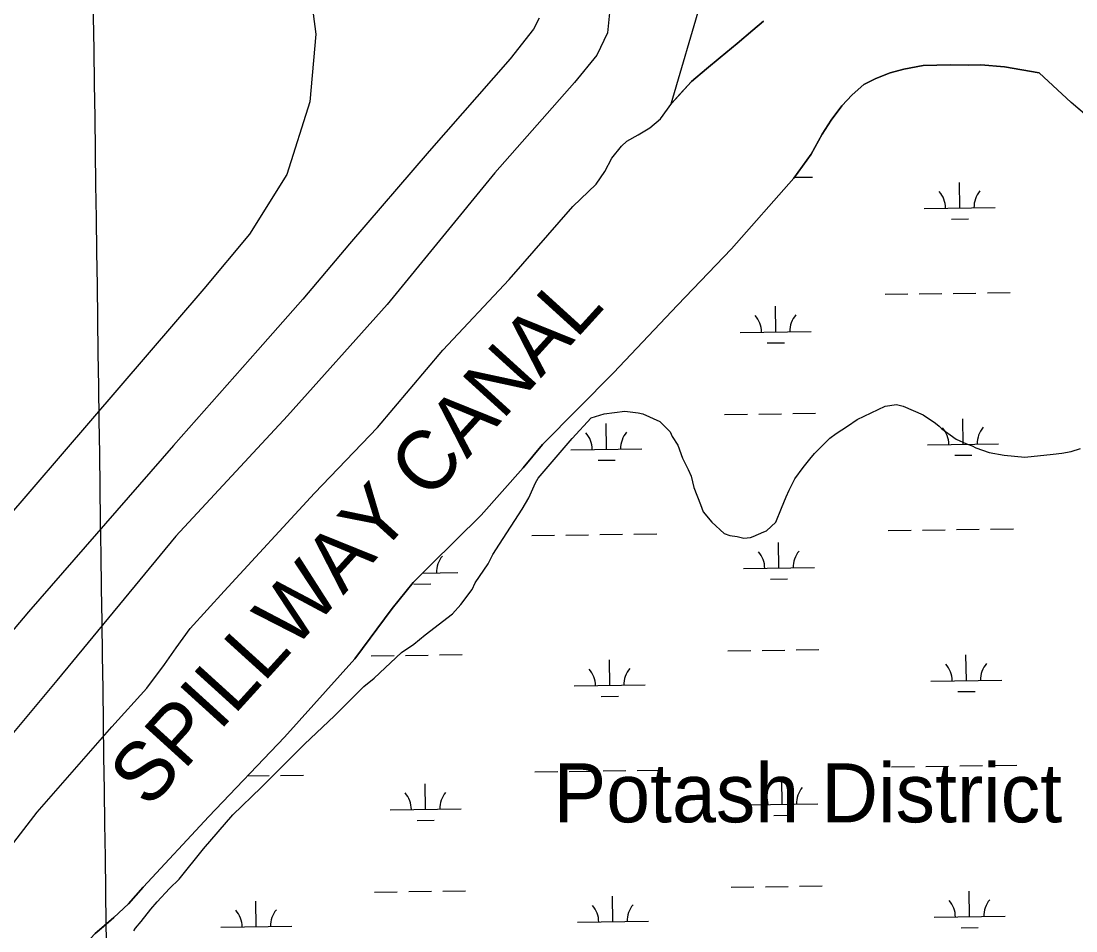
# Model space of a CAD drawing. Extents: x 3767014 to 3805179, y 361544 to 387384.
# Drawn here: x 3789488 to 3790973, y 381414 to 382695 of the extents above; entities that cross this region are included whole.
import ezdxf

# ---------------------------------------------------------------- set-up
doc = ezdxf.new("R2010")
doc.units = 0
for name, color, linetype in [('V-BLDG-IDEN', 7, 'Continuous'), ('V-GRID-MAJR', 7, 'Continuous'), ('V-LEVE-TOET', 7, 'Continuous'), ('V-RIVR-IDEN', 7, 'Continuous'), ('V-ROAD-CNTR', 7, 'Continuous'), ('V-SITE-VEGE', 7, 'Continuous'), ('V-TOPO-SHOR', 7, 'Continuous'), ('V-WETL-SWMP', 7, 'Continuous')]:
    doc.layers.add(name, color=color, linetype=linetype)

msp = doc.modelspace()

# ---------------------------------------------------------------- linework, layer by layer
at = {"layer": 'V-GRID-MAJR'}
msp.add_spline([(3789806.62, 367223.106), (3789722.043, 373279.937), (3789637.419, 379340.141), (3789552.795, 385400.346), (3789552.748, 385403.717)], degree=3, dxfattribs=at)
at = {"layer": 'V-LEVE-TOET'}
for points in [[(3790217.254, 382699.283), (3790209.497, 382684.007), (3790176.827, 382642.05), (3790062.415, 382512.201), (3789950.742, 382381.581), (3789884.987, 382303.919), (3789821.552, 382232.128)], [(3790316.498, 382706.865), (3790313.484, 382678.707), (3790298.363, 382647.375), (3790267.242, 382608.942), (3790155.165, 382481.448), (3790003.445, 382296.333)], [(3790003.445, 382296.333), (3789863.342, 382139.753), (3789706.158, 381970.349), (3789538.895, 381766.763), (3789444.202, 381654.48), (3789324.668, 381518.493), (3789181.845, 381363.078), (3789024.27, 381196.002), (3788834.48, 380999.394), (3788638.103, 380776.377), (3788519.735, 380640.39), (3788449.488, 380562.296), (3788435.517, 380546.364), (3788419.219, 380524.608), (3788413.061, 380510.606)], [(3789821.552, 382232.128), (3789702.795, 382097.696), (3789498.656, 381863.413), (3789322.078, 381654.386), (3789084.95, 381385.133), (3788895.551, 381186.583), (3788708.87, 380984.153), (3788476.389, 380740.922), (3788314.542, 380573.844), (3788291.256, 380550.919), (3788284.467, 380537.22), (3788267.003, 380513.131), (3788226.254, 380465.343), (3788193.423, 380428.258)]]:
    msp.add_lwpolyline(points, dxfattribs=at)
at = {"layer": 'V-ROAD-CNTR'}
msp.add_lwpolyline([(3785073.716, 385343.617), (3785880.029, 384948.357), (3786779.082, 384527.971), (3787910.793, 383993.231), (3788491.987, 383720.546), (3788908.924, 383525.296), (3789112.937, 383427.376), (3789311.371, 383323.382), (3789522.323, 383187.997), (3789685.314, 383062.493), (3789779.387, 382976.513), (3789859.849, 382866.935), (3789891.052, 382770.35), (3789903.157, 382676.983), (3789894.588, 382581.375), (3789862.465, 382479.224), (3789809.697, 382395.461), (3789745.649, 382318.203), (3789303.868, 381804.093), (3789127.236, 381599.191), (3788946.535, 381402.797), (3788210.168, 380604.051), (3788186.907, 380582.967)], dxfattribs=at)
at = {"layer": 'V-SITE-VEGE'}
for p, q in [((3790664.691, 382134.449), (3790704.502, 382153.057)), ((3790704.502, 382153.057), (3790720.432, 382155.72)), ((3790720.432, 382155.72), (3790729.725, 382153.069)), ((3790729.725, 382153.069), (3790757.609, 382141.138)), ((3790263.82, 382107.675), (3790290.352, 382136.894)), ((3790290.352, 382136.894), (3790308.931, 382142.215)), ((3790308.931, 382142.215), (3790338.134, 382146.215)), ((3790338.134, 382146.215), (3790356.719, 382143.569)), ((3790356.719, 382143.569), (3790363.355, 382142.246)), ((3790363.355, 382142.246), (3790387.257, 382131.639)), ((3790757.609, 382141.138), (3790774.872, 382129.2)), ((3790387.257, 382131.639), (3790401.867, 382117.045)), ((3790635.501, 382114.522), (3790651.422, 382125.149)), ((3790651.422, 382125.149), (3790664.691, 382134.449)), ((3790774.872, 382129.2), (3790780.182, 382125.221)), ((3790780.182, 382125.221), (3790784.167, 382121.241)), ((3790784.167, 382121.241), (3790804.088, 382106.649)), ((3790216.062, 382051.896), (3790263.82, 382107.675)), ((3790401.867, 382117.045), (3790404.526, 382110.41)), ((3790404.526, 382110.41), (3790412.496, 382098.468)), ((3790604.984, 382086.626), (3790626.209, 382107.878)), ((3790626.209, 382107.878), (3790635.501, 382114.522)), ((3790804.088, 382106.649), (3790818.693, 382100.02)), ((3790412.496, 382098.468), (3790419.144, 382079.886)), ((3790818.693, 382100.02), (3790826.659, 382097.37)), ((3790826.659, 382097.37), (3790831.97, 382094.718)), ((3790831.97, 382094.718), (3790850.557, 382088.09)), ((3790966.044, 382089.483), (3790979.317, 382093.473)), ((3790419.144, 382079.886), (3790427.117, 382063.963)), ((3790589.065, 382066.707), (3790598.35, 382078.659)), ((3790598.35, 382078.659), (3790604.984, 382086.626)), ((3790850.557, 382088.09), (3790871.799, 382084.121)), ((3790871.799, 382084.121), (3790901.006, 382081.482)), ((3790901.006, 382081.482), (3790940.825, 382085.487)), ((3790940.825, 382085.487), (3790952.771, 382086.821)), ((3790952.771, 382086.821), (3790966.044, 382089.483)), ((3790427.117, 382063.963), (3790431.107, 382054.671)), ((3790577.127, 382050.772), (3790589.065, 382066.707)), ((3790212.083, 382045.259), (3790216.062, 382051.896)), ((3790431.107, 382054.671), (3790435.096, 382038.746)), ((3790569.17, 382034.836), (3790577.127, 382050.772)), ((3790202.804, 382024.015), (3790212.083, 382045.259)), ((3790435.096, 382038.746), (3790444.402, 382014.856)), ((3790565.193, 382025.545), (3790569.17, 382034.836)), ((3790193.52, 382008.079), (3790202.804, 382024.015)), ((3790558.566, 382009.609), (3790565.193, 382025.545)), ((3790161.688, 381958.946), (3790193.52, 382008.079)), ((3790444.402, 382014.856), (3790448.39, 382004.239)), ((3790448.39, 382004.239), (3790460.346, 381989.643)), ((3790550.611, 381989.694), (3790558.566, 382009.609)), ((3790460.346, 381989.643), (3790477.61, 381973.724)), ((3790537.345, 381977.742), (3790550.611, 381989.694)), ((3790477.61, 381973.724), (3790485.577, 381971.074)), ((3790518.763, 381969.765), (3790533.361, 381976.411)), ((3790533.361, 381976.411), (3790537.345, 381977.742)), ((3790152.404, 381944.339), (3790161.688, 381958.946)), ((3790485.577, 381971.074), (3790496.198, 381969.753)), ((3790496.198, 381969.753), (3790505.492, 381967.103)), ((3790505.492, 381967.103), (3790514.782, 381968.434)), ((3790514.782, 381968.434), (3790518.763, 381969.765)), ((3790145.775, 381931.06), (3790152.404, 381944.339)), ((3790127.206, 381904.5), (3790145.775, 381931.06)), ((3790123.229, 381895.208), (3790127.206, 381904.5)), ((3790107.312, 381873.96), (3790123.229, 381895.208)), ((3790095.372, 381860.678), (3790107.312, 381873.96)), ((3790056.892, 381831.454), (3790095.372, 381860.678)), ((3790040.971, 381818.172), (3790056.892, 381831.454)), ((3790023.72, 381806.214), (3790040.971, 381818.172)), ((3789985.245, 381770.351), (3790023.72, 381806.214)), ((3789970.651, 381758.395), (3789985.245, 381770.351)), ((3789929.521, 381717.222), (3789970.651, 381758.395)), ((3789887.066, 381677.376), (3789929.521, 381717.222)), ((3789826.037, 381616.28), (3789887.066, 381677.376)), ((3789786.234, 381577.762), (3789826.037, 381616.28)), ((3789745.111, 381529.951), (3789786.234, 381577.762)), ((3789710.62, 381487.453), (3789745.111, 381529.951)), ((3789697.353, 381474.172), (3789710.62, 381487.453)), ((3789680.109, 381455.578), (3789697.353, 381474.172)), ((3789670.821, 381444.953), (3789680.109, 381455.578)), ((3789657.556, 381427.688), (3789670.821, 381444.953)), ((3789649.598, 381418.392), (3789657.556, 381427.688)), ((3789646.946, 381414.409), (3789649.598, 381418.392))]:
    msp.add_line(p, q, dxfattribs=at)
at = {"layer": 'V-TOPO-SHOR'}
for points in [[(3790081.777, 382232.059), (3790175.041, 382331.381), (3790264.588, 382434.127), (3790297.534, 382465.475), (3790309.631, 382483.514), (3790319.876, 382502.075), (3790333.036, 382519.061), (3790340.945, 382526.235), (3790356.785, 382535.294), (3790373.148, 382544.885), (3790387.914, 382557.642), (3790404.229, 382579.932), (3790415.556, 382592.41), (3790431.625, 382610.201), (3790452.983, 382628.277), (3790472.232, 382644.229), (3790496.233, 382663.638), (3790517.852, 382682.508), (3790532.882, 382695.267)], [(3790221.91, 382099.098), (3790321.778, 382200.296), (3790412.148, 382295.108), (3790488.031, 382374.518), (3790575.579, 382473.921), (3790600.048, 382507.883), (3790615.81, 382536.256), (3790628.167, 382555.618), (3790643.431, 382576.051), (3790657.656, 382591.452), (3790674.266, 382606.071), (3790691.166, 382614.605), (3790711.242, 382622.356), (3790730.534, 382627.724), (3790757.765, 382632.861), (3790796.126, 382633.542), (3790820.995, 382633.377), (3790838.984, 382633.448), (3790872.334, 382630.669), (3790920.769, 382622.467)], [(3791415.617, 382210.428), (3791379.068, 382242.43), (3791325.165, 382294.158), (3791238.954, 382350.32), (3791023.089, 382531.614), (3790966.038, 382580.874), (3790920.769, 382622.467)], [(3789329.631, 381357.315), (3789338.136, 381373.576), (3789347.42, 381386.743), (3789358.252, 381399.907), (3789371.015, 381415.785), (3789459.214, 381514.538), (3789511.045, 381581.532), (3789616.261, 381701.584), (3789665.388, 381756.187), (3789690.142, 381789.49), (3789706.774, 381813.11), (3789726.5, 381840.217), (3789774.082, 381892.498), (3789901.352, 382030.755), (3789989.941, 382122.929), (3790081.777, 382232.059)], [(3789468.528, 381271.645), (3789494.372, 381287.273), (3789514.33, 381297.778), (3789523.537, 381307.766), (3789531.977, 381319.032), (3789539.905, 381331.832), (3789546.553, 381343.354), (3789555.757, 381361.276), (3789566.496, 381379.198), (3789579.284, 381396.864), (3789592.842, 381410.694), (3789604.354, 381420.68), (3789618.933, 381433.23), (3789639.399, 381452.436), (3789660.119, 381475.997), (3789752.715, 381575.353), (3789858.869, 381687.26), (3789958.113, 381797.371), (3790010.798, 381868.297), (3790039.955, 381904.913), (3790064.513, 381929.497), (3790135.625, 381999.666), (3790194.966, 382066.244), (3790221.91, 382099.098)]]:
    msp.add_lwpolyline(points, dxfattribs=at)
at = {"layer": 'V-WETL-SWMP'}
for p, q in [((3790403.217, 382578.548), (3790445.921, 382724.247)), ((3790532.881, 382695.267), (3790517.851, 382682.508)), ((3790517.851, 382682.508), (3790496.232, 382663.637)), ((3790496.232, 382663.637), (3790472.233, 382644.228)), ((3790472.233, 382644.228), (3790452.983, 382628.277)), ((3790452.983, 382628.277), (3790431.624, 382610.201)), ((3790730.535, 382627.726), (3790711.243, 382622.357)), ((3790757.765, 382632.861), (3790730.535, 382627.726)), ((3790796.126, 382633.543), (3790757.765, 382632.861)), ((3790820.996, 382633.377), (3790796.126, 382633.543)), ((3790838.986, 382633.449), (3790820.996, 382633.377)), ((3790872.334, 382630.671), (3790838.986, 382633.449)), ((3790920.769, 382622.467), (3790872.334, 382630.671)), ((3790431.624, 382610.201), (3790404.229, 382579.931)), ((3790691.166, 382614.605), (3790674.267, 382606.071)), ((3790711.243, 382622.357), (3790691.166, 382614.605)), ((3790966.039, 382580.875), (3790920.769, 382622.467)), ((3790674.267, 382606.071), (3790657.658, 382591.454)), ((3790657.658, 382591.454), (3790643.432, 382576.052)), ((3791023.091, 382531.615), (3790966.039, 382580.875)), ((3790404.229, 382579.931), (3790403.217, 382578.548)), ((3790643.432, 382576.052), (3790628.168, 382555.619)), ((3790628.168, 382555.619), (3790615.81, 382536.257)), ((3790615.81, 382536.257), (3790600.049, 382507.885)), ((3790600.049, 382507.885), (3790575.579, 382473.922)), ((3790575.579, 382473.922), (3790488.031, 382374.518)), ((3790576.635, 382475.387), (3790601.802, 382475.737)), ((3790809.271, 382432.184), (3790808.771, 382468.181)), ((3790759.276, 382431.49), (3790859.266, 382432.879)), ((3790797.486, 382416.588), (3790821.484, 382416.922)), ((3790488.031, 382374.518), (3790412.15, 382295.109)), ((3790704.105, 382310.641), (3790736.102, 382311.085)), ((3790752.1, 382311.308), (3790784.097, 382311.752)), ((3790800.096, 382311.974), (3790832.093, 382312.419)), ((3790848.091, 382312.641), (3790880.088, 382313.086)), ((3790412.15, 382295.109), (3790321.78, 382200.298)), ((3790550.233, 382257.757), (3790549.733, 382293.753)), ((3790500.238, 382257.062), (3790600.228, 382258.451)), ((3790538.448, 382242.16), (3790562.446, 382242.494)), ((3790321.78, 382200.298), (3790221.91, 382099.099)), ((3790478.435, 382141.316), (3790510.432, 382141.761)), ((3790526.431, 382141.983), (3790558.427, 382142.427)), ((3790574.426, 382142.65), (3790606.423, 382143.094)), ((3790813.892, 382099.542), (3790813.392, 382135.538)), ((3790312.032, 382092.57), (3790311.532, 382128.567)), ((3790221.91, 382099.099), (3790194.968, 382066.245)), ((3790262.037, 382091.876), (3790362.027, 382093.265)), ((3790763.897, 382098.847), (3790863.887, 382100.236)), ((3790300.248, 382076.974), (3790324.245, 382077.307)), ((3790802.107, 382083.945), (3790826.105, 382084.279)), ((3790194.968, 382066.245), (3790135.626, 381999.666)), ((3790135.626, 381999.666), (3790064.513, 381929.498)), ((3790254.862, 381971.693), (3790286.859, 381972.138)), ((3790302.857, 381972.36), (3790334.854, 381972.805)), ((3790350.853, 381973.027), (3790382.849, 381973.471)), ((3790708.726, 381977.998), (3790740.723, 381978.443)), ((3790756.721, 381978.665), (3790788.718, 381979.109)), ((3790804.717, 381979.332), (3790836.714, 381979.776)), ((3790852.712, 381979.998), (3790884.709, 381980.443)), ((3790206.866, 381971.027), (3790238.863, 381971.471)), ((3790554.854, 381925.114), (3790554.354, 381961.11)), ((3790064.513, 381929.498), (3790039.956, 381904.914)), ((3790053.172, 381918.145), (3790102.989, 381918.837)), ((3790504.859, 381924.419), (3790604.849, 381925.808)), ((3790039.956, 381904.914), (3790010.799, 381868.298)), ((3790041.21, 381902.546), (3790065.207, 381902.88)), ((3790543.069, 381909.518), (3790567.067, 381909.851)), ((3790010.799, 381868.298), (3789958.114, 381797.372)), ((3790483.056, 381808.673), (3790515.053, 381809.118)), ((3790531.052, 381809.34), (3790563.048, 381809.784)), ((3790579.047, 381810.007), (3790611.044, 381810.451)), ((3789958.114, 381797.372), (3789858.869, 381687.261)), ((3789981.197, 381801.702), (3790013.194, 381802.146)), ((3790029.192, 381802.369), (3790061.189, 381802.813)), ((3790077.187, 381803.035), (3790109.184, 381803.48)), ((3790316.653, 381759.927), (3790316.153, 381795.924)), ((3790818.513, 381766.899), (3790818.013, 381802.895)), ((3790768.518, 381766.204), (3790868.508, 381767.593)), ((3790266.658, 381759.233), (3790366.648, 381760.622)), ((3790806.728, 381751.303), (3790830.726, 381751.636)), ((3790304.869, 381744.331), (3790328.866, 381744.664)), ((3789858.869, 381687.261), (3789752.715, 381575.354)), ((3790713.347, 381645.355), (3790745.344, 381645.8)), ((3790761.342, 381646.022), (3790793.339, 381646.466)), ((3790809.338, 381646.689), (3790841.334, 381647.133)), ((3790857.333, 381647.355), (3790889.33, 381647.8)), ((3789807.177, 381632.767), (3789837.616, 381633.19)), ((3789853.614, 381633.413), (3789885.611, 381633.857)), ((3790211.487, 381638.384), (3790243.484, 381638.828)), ((3790259.483, 381639.051), (3790291.48, 381639.495)), ((3790307.478, 381639.717), (3790339.475, 381640.162)), ((3790355.473, 381640.384), (3790387.47, 381640.828)), ((3790057.615, 381585.499), (3790057.115, 381621.496)), ((3790559.475, 381592.471), (3790558.975, 381628.467)), ((3790007.62, 381584.805), (3790107.61, 381586.194)), ((3790509.479, 381591.776), (3790609.47, 381593.165)), ((3789752.715, 381575.354), (3789660.119, 381475.997)), ((3790547.69, 381576.875), (3790571.688, 381577.208)), ((3790045.831, 381569.903), (3790069.828, 381570.237)), ((3789660.119, 381475.997), (3789639.4, 381452.438)), ((3789985.818, 381469.059), (3790017.815, 381469.503)), ((3790033.813, 381469.726), (3790065.81, 381470.17)), ((3790081.808, 381470.392), (3790113.805, 381470.837)), ((3790487.677, 381476.03), (3790519.674, 381476.475)), ((3790535.672, 381476.697), (3790567.669, 381477.142)), ((3790583.668, 381477.364), (3790615.665, 381477.808)), ((3790823.134, 381434.256), (3790822.634, 381470.252)), ((3789639.4, 381452.438), (3789618.935, 381433.231)), ((3789819.415, 381420.313), (3789818.915, 381456.31)), ((3790321.274, 381427.284), (3790320.774, 381463.281)), ((3789618.935, 381433.231), (3789592.842, 381410.694)), ((3790271.279, 381426.59), (3790371.269, 381427.979)), ((3790773.138, 381433.561), (3790873.129, 381434.95)), ((3789769.419, 381419.619), (3789869.41, 381421.007)), ((3790811.349, 381418.66), (3790835.347, 381418.993))]:
    msp.add_line(p, q, dxfattribs=at)
for centre, start, end in [((3790754.027, 382431.892), 0.024037, 41.567696), ((3790864.502, 382433.427), 140.024034, 181.567693), ((3790494.989, 382257.464), 0.024037, 41.567696), ((3790605.464, 382258.999), 140.024034, 181.567693), ((3790758.648, 382099.249), 0.024037, 41.567696), ((3790869.123, 382100.784), 140.024034, 181.567693), ((3790256.788, 382092.278), 0.024037, 41.567696), ((3790367.263, 382093.812), 140.024034, 181.567693), ((3790499.609, 381924.821), 0.024037, 41.567696), ((3790610.085, 381926.356), 140.024034, 181.567693), ((3790108.225, 381919.384), 140.024034, 181.567693), ((3790261.409, 381759.635), 0.024037, 41.567696), ((3790371.884, 381761.169), 140.024034, 181.567693), ((3790763.269, 381766.606), 0.024037, 41.567696), ((3790873.744, 381768.141), 140.024034, 181.567693), ((3790504.23, 381592.178), 0.024037, 41.567696), ((3790614.706, 381593.713), 140.024034, 181.567693), ((3790002.371, 381585.207), 0.024037, 41.567696), ((3790112.846, 381586.742), 140.024034, 181.567693), ((3790767.889, 381433.963), 0.024037, 41.567696), ((3790878.365, 381435.498), 140.024034, 181.567693), ((3789764.17, 381420.02), 0.024037, 41.567696), ((3789874.646, 381421.555), 140.024034, 181.567693), ((3790266.03, 381426.992), 0.024037, 41.567696), ((3790376.505, 381428.527), 140.024034, 181.567693)]:
    msp.add_arc(centre, 35.246, start, end, dxfattribs=at)

# ---------------------------------------------------------------- texts
at = {"layer": 'V-BLDG-IDEN'}
msp.add_text('Potash District Camp', height=83, dxfattribs=at).set_placement((3790237.754, 381567.263))
at = {"layer": 'V-RIVR-IDEN'}
msp.add_text('SPILLWAY CANAL', height=83, rotation=47.726333, dxfattribs=at).set_placement((3789667.675, 381584.857))

doc.saveas('drawing.dxf')
